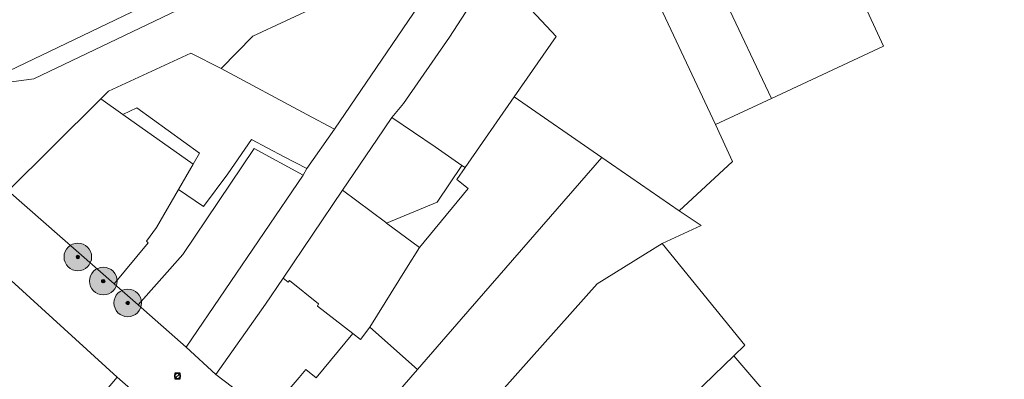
# Model space of a CAD drawing. Header units: metres. Extents: x 163628 to 168255, y 402691 to 405367.
# Tile 735 of 1056: x 165549 to 165691, y 403891 to 403943. Entities that reach past the tile are written whole.
import ezdxf

# ---------------------------------------------------------------- set-up
doc = ezdxf.new("R2010")
doc.units = ezdxf.units.M
for name, color, linetype, lineweight in [('X-CA190022.004-UO-DWM_Beplanting$0$B-WE-GR-BOOM-S AFKOMSTIG UIT BGT', 252, 'Continuous', 0), ('X-CA190022.004-UO-KAD_Percelen$0$B-WE-KG-GRENS_PERCEEL-GV', 150, 'Continuous', 9), ('X-CA190022.004-UO-WHM_Riolering gemeente_NLCS_v0.1$0$B-WE-RI-PUT-S', 252, 'Continuous', 15)]:
    doc.layers.add(name, color=color, linetype=linetype, lineweight=lineweight)
doc.layers.add('X-CA190022.004-UO-DWM_Beplanting$0$B-WE-GR-BOOM-S AFKOMSTIG UIT BOMENBESTAND GEMEENTE', color=252, linetype='Continuous')
doc.layers.add('X-CA190022.004-UO-DWM_Beplanting$0$N-GV-GR-GRAS-A-200', color=7, linetype='Continuous')

# ---------------------------------------------------------------- blocks, each defined once
blk = doc.blocks.new('X-CA190022.004-UO-WHM_Riolering gemeente_NLCS_v0.1$0$B-SRI-PUT_BETON-SO')
blk.add_line((-1.41, -1.41), (1.41, 1.41))
at = {"lineweight": -3, "flags": 128}
blk.add_lwpolyline([(2, -2), (2, 2), (-2, 2), (-2, -2)], close=True, dxfattribs=at)
at = {"lineweight": -3}
blk.add_circle((0, 0), 2, dxfattribs=at)
blk = doc.blocks.new('X-CA190022.004-UO-DWM_Beplanting$0$SGR-BOOM_01-SO')
at = {"linetype": 'ByBlock', "lineweight": 18}
h = blk.add_hatch(color=0, dxfattribs=at)
h.dxf.hatch_style = 1
edge = h.paths.add_edge_path()
edge.add_arc((0, 0), 0.25, 0, 360)
at = {"color": 0, "linetype": 'ByBlock', "lineweight": 18}
for radius in [2, 0.25]:
    blk.add_circle((0, 0), radius, dxfattribs=at)
blk = doc.blocks.new('X-CA190022.004-UO-DWM_Beplanting$0$IMGEOBoom')
at = {"transparency": 33554457}
h = blk.add_hatch(color=256, dxfattribs=at)
h.dxf.hatch_style = 1
edge = h.paths.add_edge_path()
edge.add_arc((0, 0), 100, 0, 360)
edge = h.paths.add_edge_path(flags=17)
edge.add_arc((0, 0), 12.5, 0, 360)
h = blk.add_hatch()
h.set_pattern_fill('ANGLE', color=256)
h.set_pattern_definition([(0, (0, 0), (0, 6.985), [5.08, -1.905]), (90, (0, 0), (-6.985, 4e-16), [5.08, -1.905])])
edge = h.paths.add_edge_path(flags=17)
edge.add_arc((0, 0), 12.5, 0, 360)
at = {"layer": 'X-CA190022.004-UO-DWM_Beplanting$0$N-GV-GR-GRAS-A-200'}
h = blk.add_hatch(color=256, dxfattribs=at)
h.dxf.hatch_style = 1
edge = h.paths.add_edge_path(flags=17)
edge.add_arc((0, 0), 12.5, 0, 360)
at = {"xscale": 50, "yscale": 50, "zscale": 50}
blk.add_blockref('X-CA190022.004-UO-DWM_Beplanting$0$SGR-BOOM_01-SO', (0, 0), dxfattribs=at)

msp = doc.modelspace()

# ---------------------------------------------------------------- linework, layer by layer
at = {"layer": 'X-CA190022.004-UO-KAD_Percelen$0$B-WE-KG-GRENS_PERCEEL-GV', "flags": 128}
for points in [[(166065.042, 404200.465), (166041.926, 404189.363), (166023.223, 404182.831), (165990.558, 404171.423), (165938.548, 404153.162), (165930.453, 404150.365), (165918.419, 404145.608), (165901.497, 404138.017), (165892.31, 404133.699), (165708.473, 404044.999), (165599.646, 403976.588), (165523.606, 403940.115), (165534.04, 403930.46), (165539.64, 403933.24), (165542.346, 403933.605), (165621.603, 403971.698), (165662.681, 403991.47), (165708.511, 404013.797), (165779.462, 404047.714), (166030.162, 404168.179), (166047.391, 404176.457), (166064, 404184.434), (166064, 404193)], [(165657.528, 403931.905), (165673.777, 403939.484), (165660.23, 403968.824), (165643.753, 403961.132)], [(165602.562, 403929.107), (165604.26, 403931.17), (165610.89, 403940.78), (165615.539, 403947.96), (165626.081, 403963.454), (165614.98, 403958.31), (165612.55, 403954.71), (165610.236, 403950.957), (165594.244, 403927.441), (165590.238, 403921.747), (165589.7, 403920.758), (165572.74, 403895.819), (165577.058, 403891.868), (165584.253, 403902.044), (165586.818, 403905.845), (165595.41, 403918.575), (165600.411, 403925.983)], [(165643.753, 403961.132), (165635.722, 403957.382), (165649.426, 403928.126), (165657.528, 403931.905)], [(165553.353, 403924.827), (165560.384, 403931.829), (165561.53, 403932.97), (165573.41, 403938.44), (165577.812, 403936.219), (165582.43, 403940.94), (165606.3, 403952.07), (165608.95, 403950.48), (165610.236, 403950.957), (165612.55, 403954.71), (165608.65, 403957.02), (165604.67, 403957.98), (165595.55, 403956.25), (165550.7, 403934.73), (165542.346, 403933.605), (165539.64, 403933.24), (165534.04, 403930.46), (165546.98, 403918.48)], [(165644.15, 403915.602), (165651.89, 403922.769), (165649.426, 403928.126), (165635.722, 403957.382), (165618.466, 403949.326), (165626.359, 403940.875), (165620.27, 403932.106), (165632.948, 403923.344)], [(165577.812, 403936.219), (165590.24, 403929.58), (165594.244, 403927.441), (165610.236, 403950.957), (165608.95, 403950.48), (165606.3, 403952.07), (165582.43, 403940.94)], [(165618.466, 403949.326), (165615.539, 403947.96), (165610.89, 403940.78), (165604.26, 403931.17), (165602.562, 403929.107), (165608.817, 403924.882), (165612.699, 403922.171), (165613.167, 403921.875), (165620.27, 403932.106), (165626.359, 403940.875)], [(165590.238, 403921.747), (165594.244, 403927.441), (165590.24, 403929.58), (165577.812, 403936.219), (165573.41, 403938.44), (165561.53, 403932.97), (165560.384, 403931.829), (165563.561, 403929.582), (165565.595, 403930.529), (165574.697, 403923.947), (165573.778, 403922.354), (165571.653, 403918.671), (165575.281, 403916.242), (165578.817, 403920.969), (165582.231, 403925.928), (165586.94, 403923.41)], [(165560.384, 403931.829), (165553.353, 403924.827), (165546.98, 403918.48), (165562.33, 403905.015), (165567.268, 403910.953), (165566.991, 403911.198), (165568.473, 403913.157), (165571.653, 403918.671), (165573.778, 403922.354), (165563.561, 403929.582)], [(165599.34, 403898.727), (165606.255, 403892.571), (165612.599, 403899.885), (165632.948, 403923.344), (165620.27, 403932.106), (165613.167, 403921.875), (165611.976, 403920.159), (165613.591, 403918.85), (165606.534, 403910.263), (165604.684, 403907.296)], [(165563.561, 403929.582), (165573.778, 403922.354), (165574.697, 403923.947), (165565.595, 403930.529)], [(165601.623, 403913.973), (165601.795, 403913.79), (165609.12, 403916.838), (165612.699, 403922.171), (165608.817, 403924.882), (165602.562, 403929.107), (165600.411, 403925.983), (165595.41, 403918.575)], [(165589.7, 403920.758), (165590.238, 403921.747), (165586.94, 403923.41), (165582.231, 403925.928), (165578.817, 403920.969), (165575.281, 403916.242), (165571.653, 403918.671), (165568.473, 403913.157), (165566.991, 403911.198), (165567.268, 403910.953), (165562.33, 403905.015), (165565.807, 403901.943), (165572.268, 403909.258), (165582.603, 403924.65)], [(165572.74, 403895.819), (165589.7, 403920.758), (165582.603, 403924.65), (165572.268, 403909.258), (165565.807, 403901.943)], [(165593.56, 403878.88), (165600.3, 403872.86), (165602.245, 403871.285), (165607.355, 403877.031), (165612.858, 403883.22), (165632.266, 403905.001), (165641.715, 403910.862), (165647.344, 403913.474), (165644.15, 403915.602), (165632.948, 403923.344), (165612.599, 403899.885), (165606.255, 403892.571), (165601.449, 403887.031), (165600.164, 403886.277)], [(165562.785, 403891.484), (165545.723, 403906.991), (165529.8, 403922.245), (165516.162, 403915.666), (165512.226, 403911.222), (165551.363, 403877.959)], [(165606.534, 403910.263), (165613.591, 403918.85), (165611.976, 403920.159), (165613.167, 403921.875), (165612.699, 403922.171), (165609.12, 403916.838), (165601.795, 403913.79)], [(165595.41, 403918.575), (165586.818, 403905.845), (165587.538, 403905.266), (165587.707, 403905.48), (165591.943, 403902.109), (165591.801, 403901.759), (165596.898, 403897.783), (165598.032, 403896.948), (165599.34, 403898.727), (165604.684, 403907.296), (165606.534, 403910.263), (165601.795, 403913.79), (165601.623, 403913.973)], [(165641.715, 403910.862), (165632.266, 403905.001), (165612.858, 403883.22), (165607.355, 403877.031), (165610.415, 403874.345), (165612.396, 403876.6), (165612.501, 403876.508), (165613.159, 403877.257), (165617.13, 403873.773), (165609.176, 403864.946), (165615.573, 403859.245), (165652.084, 403894.546), (165653.696, 403896.105)], [(165586.818, 403905.845), (165584.253, 403902.044), (165577.058, 403891.868), (165584.28, 403886.34), (165584.586, 403886.104), (165589.136, 403891.423), (165590.107, 403892.568), (165591.611, 403891.374), (165596.898, 403897.783), (165591.801, 403901.759), (165591.943, 403902.109), (165587.707, 403905.48), (165587.538, 403905.266)], [(165606.255, 403892.571), (165599.34, 403898.727), (165598.032, 403896.948), (165596.898, 403897.783), (165591.611, 403891.374), (165590.107, 403892.568), (165589.136, 403891.423), (165584.586, 403886.104), (165593.05, 403879.58), (165593.56, 403878.88), (165600.164, 403886.277), (165601.449, 403887.031)], [(165659.331, 403886.127), (165652.084, 403894.546), (165615.573, 403859.245), (165623.831, 403851.133)]]:
    msp.add_lwpolyline(points, close=True, dxfattribs=at)
for points in [[(166030.162, 404168.179), (165779.462, 404047.714), (165708.511, 404013.797), (165662.681, 403991.47), (165621.603, 403971.698), (165542.346, 403933.605), (165550.7, 403934.73), (165595.55, 403956.25), (165604.67, 403957.98), (165608.65, 403957.02), (165612.55, 403954.71), (165614.98, 403958.31), (165626.081, 403963.454), (165764.026, 404027.374), (165767.745, 404019.359), (165801.387, 404035.794), (165812.66, 404029.765), (165829.051, 404041.163), (165870.841, 404057.236), (165875.533, 404059.093), (165872.288, 404067.933), (166030.75, 404129.04)], [(165763.107, 403858.28), (165701.597, 403927.05), (165701.362, 403987.88), (165669.341, 403973.078), (165660.23, 403968.824), (165673.777, 403939.484), (165657.528, 403931.905), (165649.426, 403928.126), (165651.89, 403922.769), (165644.15, 403915.602), (165647.344, 403913.474), (165641.715, 403910.862), (165653.696, 403896.105), (165652.084, 403894.546), (165659.331, 403886.127)], [(165584.28, 403886.34), (165577.058, 403891.868), (165572.74, 403895.819), (165565.807, 403901.943), (165562.33, 403905.015), (165546.98, 403918.48), (165529.8, 403922.245), (165545.723, 403906.991), (165562.785, 403891.484), (165567.789, 403887.094)], [(165567.789, 403887.094), (165562.785, 403891.484), (165551.363, 403877.959)]]:
    msp.add_lwpolyline(points, dxfattribs=at)

# ---------------------------------------------------------------- block references
at = {"layer": 'X-CA190022.004-UO-DWM_Beplanting$0$B-WE-GR-BOOM-S AFKOMSTIG UIT BGT', "xscale": 0.02, "yscale": 0.02, "zscale": 0.02}
for p in [(165557.065, 403908.905), (165560.756, 403905.41), (165564.295, 403902.239)]:
    msp.add_blockref('X-CA190022.004-UO-DWM_Beplanting$0$IMGEOBoom', p, dxfattribs=at)
at = {"layer": 'X-CA190022.004-UO-DWM_Beplanting$0$B-WE-GR-BOOM-S AFKOMSTIG UIT BOMENBESTAND GEMEENTE', "xscale": 0.02, "yscale": 0.02, "zscale": 0.02}
for p in [(165557.065, 403908.905), (165560.756, 403905.41), (165564.295, 403902.239)]:
    msp.add_blockref('X-CA190022.004-UO-DWM_Beplanting$0$IMGEOBoom', p, dxfattribs=at)
at = {"layer": 'X-CA190022.004-UO-WHM_Riolering gemeente_NLCS_v0.1$0$B-WE-RI-PUT-S', "xscale": 0.2, "yscale": 0.2, "zscale": 0.2}
msp.add_blockref('X-CA190022.004-UO-WHM_Riolering gemeente_NLCS_v0.1$0$B-SRI-PUT_BETON-SO', (165571.504, 403891.648), dxfattribs=at)

doc.saveas('drawing.dxf')
